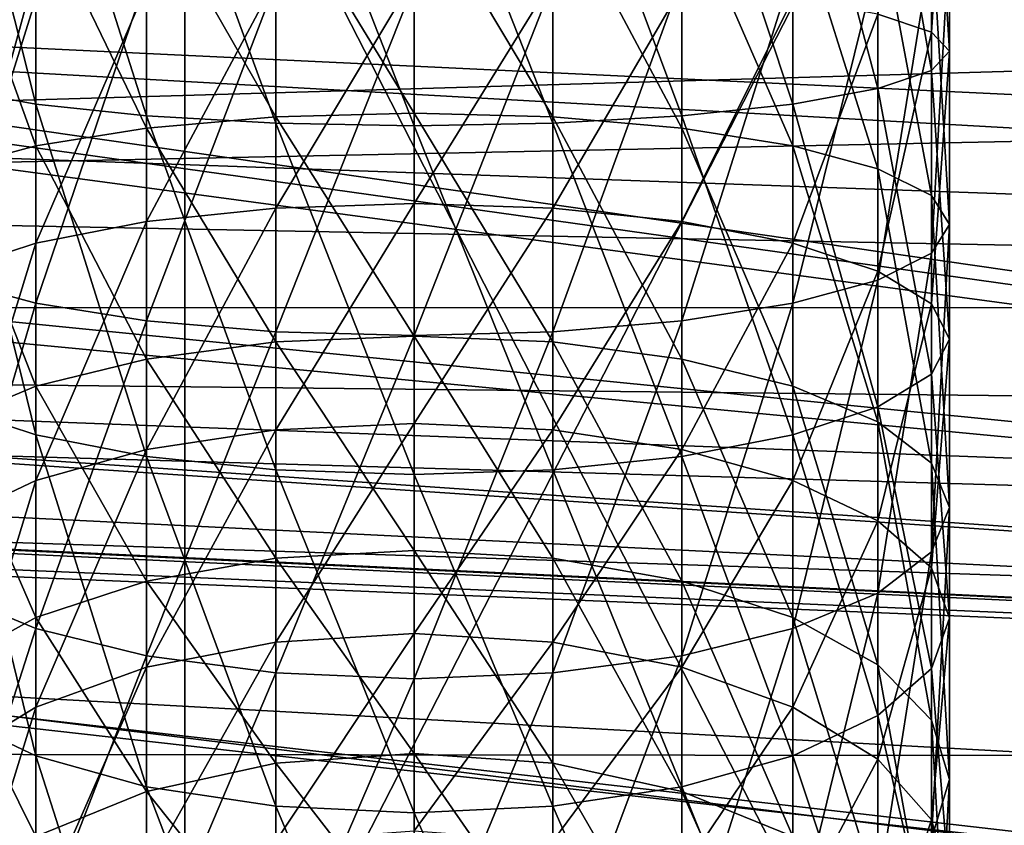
# Model space of a CAD drawing. Extents: x 0 to 200, y 18 to 95.
# Tile 346 of 491: x 154.37 to 156.94, y 44.28 to 46.39. Entities that reach past the tile are written whole.
import ezdxf

# ---------------------------------------------------------------- set-up
doc = ezdxf.new("R2010")
doc.units = 0

msp = doc.modelspace()

# ---------------------------------------------------------------- linework, layer by layer
for points in [[(165.431061, 47.89677, 57.972298), (135.799988, 48.817287, 57.894161), (135.799988, 45.636745, 57.894161)], [(165.459961, 47.672756, 57.991718), (165.431061, 47.89677, 57.972298), (135.799988, 45.636745, 57.894161)], [(165.439575, 46.504829, 57.978249), (165.459961, 47.672756, 57.991718), (135.799988, 45.636745, 57.894161)], [(98.275146, 47.227016, 36), (174.799988, 47.227016, 36), (98.615891, 44.638824, 36.34074)], [(98.615891, 44.638824, 36.34074), (174.799988, 47.227016, 36), (174.799988, 42.227016, 37.339745)], [(118.275154, 47.227016, 56), (117.93441, 44.638824, 55.65926), (174.799988, 42.227016, 54.660255)], [(174.799988, 47.227016, 56), (118.275154, 47.227016, 56), (174.799988, 42.227016, 54.660255)], [(159.5, 43.927017, 40.284233), (133, 47.227016, 39.400002), (133, 43.927017, 40.284233)], [(159.5, 47.227016, 39.400002), (133, 47.227016, 39.400002), (159.5, 43.927017, 40.284233)], [(159.5, 47.227016, 52.599998), (159.5, 43.927017, 51.715767), (133, 43.927017, 51.715767)], [(133, 47.227016, 52.599998), (159.5, 47.227016, 52.599998), (133, 43.927017, 51.715767)], [(136.799988, 45.839447, 55.650761), (165.799988, 47.227016, 55.75), (165.799988, 44.457867, 55.348492)], [(136.799988, 47.227016, 55.650761), (165.799988, 47.227016, 55.75), (136.799988, 45.839447, 55.650761)], [(165.799988, 47.227016, 36.25), (146.63916, 47.225788, 36.252037), (165.799988, 44.457867, 36.651508)], [(146.63916, 47.225788, 36.252037), (146.64827, 47.145466, 36.25034), (165.799988, 44.457867, 36.651508)], [(147.08754, 46.664402, 34.013195), (147.149994, 47.227016, 34), (165.344528, 45.797039, 34.085506)], [(147.149994, 47.227016, 34), (165.424759, 46.558033, 34.031902), (165.344528, 45.797039, 34.085506)], [(152.099991, 47.227016, 37), (154.799988, 42.727016, 38.205772), (152.099991, 42.727016, 38.205772)], [(152.099991, 47.227016, 37), (154.799988, 47.227016, 37), (154.799988, 42.727016, 38.205772)], [(154.799988, 47.227016, 55), (152.099991, 47.227016, 55), (152.099991, 42.727016, 53.794228)], [(154.799988, 42.727016, 53.794228), (154.799988, 47.227016, 55), (152.099991, 42.727016, 53.794228)], [(154.799988, 47.227016, 38.200001), (154.799988, 43.327015, 39.245003), (154.799988, 42.727016, 38.205772)], [(154.799988, 47.227016, 37), (154.799988, 47.227016, 38.200001), (154.799988, 42.727016, 38.205772)], [(154.799988, 43.327015, 52.754997), (154.799988, 47.227016, 55), (154.799988, 42.727016, 53.794228)], [(154.799988, 47.227016, 38.200001), (156.799988, 43.327015, 39.245003), (154.799988, 43.327015, 39.245003)], [(154.799988, 47.227016, 38.200001), (156.799988, 47.227016, 38.200001), (156.799988, 43.327015, 39.245003)], [(154.799988, 47.227016, 53.799999), (154.799988, 47.227016, 55), (154.799988, 43.327015, 52.754997)], [(156.799988, 47.227016, 53.799999), (154.799988, 47.227016, 53.799999), (154.799988, 43.327015, 52.754997)], [(156.799988, 43.327015, 52.754997), (156.799988, 47.227016, 53.799999), (154.799988, 43.327015, 52.754997)], [(156.799988, 43.327015, 39.245003), (156.799988, 47.227016, 37), (156.799988, 42.727016, 38.205772)], [(156.799988, 47.227016, 37), (159.5, 42.727016, 38.205772), (156.799988, 42.727016, 38.205772)], [(156.799988, 47.227016, 37), (159.5, 47.227016, 37), (159.5, 42.727016, 38.205772)], [(156.799988, 47.227016, 53.799999), (156.799988, 43.327015, 52.754997), (156.799988, 42.727016, 53.794228)], [(156.799988, 47.227016, 55), (156.799988, 47.227016, 53.799999), (156.799988, 42.727016, 53.794228)], [(159.5, 47.227016, 55), (156.799988, 47.227016, 55), (156.799988, 42.727016, 53.794228)], [(159.5, 42.727016, 53.794228), (159.5, 47.227016, 55), (156.799988, 42.727016, 53.794228)], [(156.799988, 47.227016, 38.200001), (156.799988, 47.227016, 37), (156.799988, 43.327015, 39.245003)], [(146.64827, 47.145466, 36.25034), (146.640106, 47.035969, 36.251873), (165.799988, 44.457867, 36.651508)], [(156.752289, 47.08139, 39.764046), (156.612427, 46.405445, 40.157482), (156.752289, 46.358425, 39.823116)], [(156.799988, 47.072933, 39.401798), (156.752289, 47.08139, 39.764046), (156.752289, 46.358425, 39.823116)], [(156.799988, 47.072933, 39.401798), (156.752289, 46.358425, 39.823116), (156.799988, 46.307968, 39.464302)], [(156.752289, 47.064472, 39.039551), (156.799988, 47.072933, 39.401798), (156.799988, 46.307968, 39.464302)], [(154.187561, 47.056591, 38.701988), (154.410049, 47.04982, 38.412121), (154.410049, 46.17012, 38.483997)], [(154.187561, 46.210495, 38.771122), (154.187561, 47.056591, 38.701988), (154.410049, 46.17012, 38.483997)], [(154.410049, 47.04982, 38.412121), (154.699997, 47.044628, 38.189693), (154.699997, 46.139137, 38.26368)], [(154.410049, 46.17012, 38.483997), (154.410049, 47.04982, 38.412121), (154.699997, 46.139137, 38.26368)], [(154.699997, 47.044628, 38.189693), (155.037643, 47.041363, 38.04987), (155.037643, 46.119663, 38.125179)], [(154.699997, 46.139137, 38.26368), (154.699997, 47.044628, 38.189693), (155.037643, 46.119663, 38.125179)], [(155.037643, 47.041363, 38.04987), (155.399994, 47.040249, 38.002182), (155.399994, 46.113018, 38.077942)], [(155.037643, 46.119663, 38.125179), (155.037643, 47.041363, 38.04987), (155.399994, 46.113018, 38.077942)], [(155.399994, 47.040249, 38.002182), (155.762344, 47.041363, 38.04987), (155.762344, 46.119663, 38.125179)], [(155.399994, 47.040249, 38.002182), (155.762344, 46.119663, 38.125179), (155.399994, 46.113018, 38.077942)], [(155.762344, 47.041363, 38.04987), (156.099991, 47.044628, 38.189693), (156.099991, 46.139137, 38.26368)], [(155.762344, 47.041363, 38.04987), (156.099991, 46.139137, 38.26368), (155.762344, 46.119663, 38.125179)], [(156.099991, 47.044628, 38.189693), (156.389938, 47.04982, 38.412121), (156.389938, 46.17012, 38.483997)], [(156.099991, 47.044628, 38.189693), (156.389938, 46.17012, 38.483997), (156.099991, 46.139137, 38.26368)], [(156.389938, 47.04982, 38.412121), (156.612427, 47.056591, 38.701988), (156.612427, 46.210495, 38.771122)], [(156.389938, 47.04982, 38.412121), (156.612427, 46.210495, 38.771122), (156.389938, 46.17012, 38.483997)], [(156.612427, 47.056591, 38.701988), (156.752289, 47.064472, 39.039551), (156.752289, 46.257511, 39.105484)], [(156.612427, 47.056591, 38.701988), (156.752289, 46.257511, 39.105484), (156.612427, 46.210495, 38.771122)], [(156.752289, 47.064472, 39.039551), (156.799988, 46.307968, 39.464302), (156.752289, 46.257511, 39.105484)], [(146.640106, 47.035969, 36.251873), (146.574036, 46.375927, 36.290264), (165.799988, 44.457867, 36.651508)], [(154.699997, 46.726654, 51.364281), (155.037643, 46.739647, 51.225021), (155.037643, 46.136353, 51.133114)], [(155.037643, 46.739647, 51.225021), (155.399994, 46.744076, 51.177525), (155.399994, 46.146267, 51.086452)], [(155.037643, 46.739647, 51.225021), (155.399994, 46.146267, 51.086452), (155.037643, 46.136353, 51.133114)], [(155.399994, 46.146267, 51.086452), (155.399994, 46.744076, 51.177525), (155.762344, 46.136353, 51.133114)], [(155.399994, 46.744076, 51.177525), (155.762344, 46.739647, 51.225021), (155.762344, 46.136353, 51.133114)], [(155.762344, 46.136353, 51.133114), (155.762344, 46.739647, 51.225021), (156.099991, 46.107285, 51.26992)], [(155.762344, 46.739647, 51.225021), (156.099991, 46.726654, 51.364281), (156.099991, 46.107285, 51.26992)], [(154.187561, 46.679062, 51.8745), (154.410049, 46.705994, 51.585804), (154.410049, 46.061043, 51.487549)], [(154.410049, 46.705994, 51.585804), (154.699997, 46.726654, 51.364281), (154.699997, 46.107285, 51.26992)], [(154.410049, 46.705994, 51.585804), (154.699997, 46.107285, 51.26992), (154.410049, 46.061043, 51.487549)], [(154.699997, 46.726654, 51.364281), (155.037643, 46.136353, 51.133114), (154.699997, 46.107285, 51.26992)], [(156.099991, 46.107285, 51.26992), (156.099991, 46.726654, 51.364281), (156.389938, 46.061043, 51.487549)], [(156.099991, 46.726654, 51.364281), (156.389938, 46.705994, 51.585804), (156.389938, 46.061043, 51.487549)], [(156.389938, 46.061043, 51.487549), (156.389938, 46.705994, 51.585804), (156.612427, 46.000782, 51.771164)], [(156.389938, 46.705994, 51.585804), (156.612427, 46.679062, 51.8745), (156.612427, 46.000782, 51.771164)], [(146.945297, 46.290993, 34.041149), (147.08754, 46.664402, 34.013195), (165.304718, 45.637997, 34.113079)], [(147.08754, 46.664402, 34.013195), (165.344528, 45.797039, 34.085506), (165.304718, 45.637997, 34.113079)], [(154.187561, 46.679062, 51.8745), (154.410049, 46.061043, 51.487549), (154.187561, 46.000782, 51.771164)], [(156.612427, 46.000782, 51.771164), (156.612427, 46.679062, 51.8745), (156.752289, 45.930603, 52.101444)], [(156.612427, 46.679062, 51.8745), (156.752289, 46.647705, 52.210693), (156.752289, 45.930603, 52.101444)], [(156.752289, 45.930603, 52.101444), (156.752289, 46.647705, 52.210693), (156.799988, 45.855293, 52.455879)], [(156.752289, 46.647705, 52.210693), (156.799988, 46.614052, 52.571476), (156.799988, 45.855293, 52.455879)], [(156.799988, 45.855293, 52.455879), (156.799988, 46.614052, 52.571476), (156.752289, 45.779987, 52.810314)], [(156.799988, 46.614052, 52.571476), (156.752289, 46.580399, 52.932255), (156.752289, 45.779987, 52.810314)], [(156.752289, 45.779987, 52.810314), (156.752289, 46.580399, 52.932255), (156.612427, 45.709808, 53.140594)], [(156.752289, 46.580399, 52.932255), (156.612427, 46.549042, 53.268448), (156.612427, 45.709808, 53.140594)], [(154.410049, 46.522114, 53.557144), (154.187561, 46.549042, 53.268448), (154.187561, 45.709808, 53.140594)], [(156.612427, 45.709808, 53.140594), (156.612427, 46.549042, 53.268448), (156.389938, 45.649548, 53.424213)], [(156.612427, 46.549042, 53.268448), (156.389938, 46.522114, 53.557144), (156.389938, 45.649548, 53.424213)], [(165.397278, 46.245625, 57.949612), (165.439575, 46.504829, 57.978249), (135.799988, 45.636745, 57.894161)], [(154.410049, 46.522114, 53.557144), (154.187561, 45.709808, 53.140594), (154.410049, 45.649548, 53.424213)], [(154.699997, 46.50145, 53.778671), (154.410049, 46.522114, 53.557144), (154.410049, 45.649548, 53.424213)], [(154.699997, 46.50145, 53.778671), (154.410049, 45.649548, 53.424213), (154.699997, 45.603306, 53.641842)], [(155.037643, 46.488461, 53.917927), (154.699997, 46.50145, 53.778671), (154.699997, 45.603306, 53.641842)], [(155.399994, 46.502918, 40.850662), (155.037643, 46.496277, 40.803421), (155.037643, 45.89793, 40.923393)], [(155.399994, 45.910015, 40.969543), (155.399994, 46.502918, 40.850662), (155.037643, 45.89793, 40.923393)], [(155.762344, 46.496277, 40.803421), (155.399994, 46.502918, 40.850662), (155.399994, 45.910015, 40.969543)], [(156.099991, 45.603306, 53.641842), (156.099991, 46.50145, 53.778671), (155.762344, 45.574238, 53.778648)], [(156.099991, 46.50145, 53.778671), (155.762344, 46.488461, 53.917927), (155.762344, 45.574238, 53.778648)], [(156.389938, 45.649548, 53.424213), (156.389938, 46.522114, 53.557144), (156.099991, 45.603306, 53.641842)], [(156.389938, 46.522114, 53.557144), (156.099991, 46.50145, 53.778671), (156.099991, 45.603306, 53.641842)], [(154.699997, 46.476799, 40.664925), (154.410049, 46.44582, 40.444607), (154.410049, 45.80616, 40.572861)], [(154.699997, 45.862511, 40.788094), (154.699997, 46.476799, 40.664925), (154.410049, 45.80616, 40.572861)], [(155.037643, 46.496277, 40.803421), (154.699997, 46.476799, 40.664925), (154.699997, 45.862511, 40.788094)], [(155.037643, 45.89793, 40.923393), (155.037643, 46.496277, 40.803421), (154.699997, 45.862511, 40.788094)], [(155.037643, 46.488461, 53.917927), (154.699997, 45.603306, 53.641842), (155.037643, 45.574238, 53.778648)], [(155.399994, 46.484032, 53.965424), (155.037643, 46.488461, 53.917927), (155.037643, 45.574238, 53.778648)], [(155.399994, 46.484032, 53.965424), (155.037643, 45.574238, 53.778648), (155.399994, 45.564323, 53.82531)], [(155.762344, 46.496277, 40.803421), (155.399994, 45.910015, 40.969543), (155.762344, 45.89793, 40.923393)], [(155.762344, 45.574238, 53.778648), (155.762344, 46.488461, 53.917927), (155.399994, 45.564323, 53.82531)], [(155.762344, 46.488461, 53.917927), (155.399994, 46.484032, 53.965424), (155.399994, 45.564323, 53.82531)], [(156.099991, 46.476799, 40.664925), (155.762344, 46.496277, 40.803421), (155.762344, 45.89793, 40.923393)], [(156.099991, 46.476799, 40.664925), (155.762344, 45.89793, 40.923393), (156.099991, 45.862511, 40.788094)], [(156.389938, 46.44582, 40.444607), (156.099991, 46.476799, 40.664925), (156.099991, 45.862511, 40.788094)], [(154.410049, 46.44582, 40.444607), (154.187561, 46.405445, 40.157482), (154.187561, 45.732723, 40.292366)], [(154.410049, 45.80616, 40.572861), (154.410049, 46.44582, 40.444607), (154.187561, 45.732723, 40.292366)], [(156.389938, 46.44582, 40.444607), (156.099991, 45.862511, 40.788094), (156.389938, 45.80616, 40.572861)], [(156.612427, 46.405445, 40.157482), (156.389938, 46.44582, 40.444607), (156.389938, 45.80616, 40.572861)], [(156.612427, 46.405445, 40.157482), (156.389938, 45.80616, 40.572861), (156.612427, 45.732723, 40.292366)], [(156.752289, 46.358425, 39.823116), (156.612427, 46.405445, 40.157482), (156.612427, 45.732723, 40.292366)], [(146.574036, 46.375927, 36.290264), (146.565094, 46.286575, 36.29546), (165.799988, 44.457867, 36.651508)], [(156.752289, 46.358425, 39.823116), (156.612427, 45.732723, 40.292366), (156.752289, 45.647209, 39.965721)], [(156.799988, 46.307968, 39.464302), (156.752289, 46.358425, 39.823116), (156.752289, 45.647209, 39.965721)], [(156.799988, 46.307968, 39.464302), (156.752289, 45.647209, 39.965721), (156.799988, 45.555435, 39.615189)], [(156.752289, 46.257511, 39.105484), (156.799988, 46.307968, 39.464302), (156.799988, 45.555435, 39.615189)], [(146.565094, 46.286575, 36.29546), (146.19841, 45.803391, 36.355083), (165.799988, 44.457867, 36.651508)], [(146.833969, 45.998749, 34.063026), (146.945297, 46.290993, 34.041149), (165.304718, 45.637997, 34.113079)], [(165.298126, 45.638039, 57.882481), (165.397278, 46.245625, 57.949612), (135.799988, 45.636745, 57.894161)], [(156.612427, 46.210495, 38.771122), (156.752289, 46.257511, 39.105484), (156.752289, 45.463665, 39.264656)], [(156.752289, 46.257511, 39.105484), (156.799988, 45.555435, 39.615189), (156.752289, 45.463665, 39.264656)], [(154.187561, 46.210495, 38.771122), (154.410049, 46.17012, 38.483997), (154.410049, 45.30471, 38.657516)], [(154.187561, 45.378147, 38.938011), (154.187561, 46.210495, 38.771122), (154.410049, 45.30471, 38.657516)], [(156.389938, 46.17012, 38.483997), (156.612427, 46.210495, 38.771122), (156.612427, 45.378147, 38.938011)], [(156.612427, 46.210495, 38.771122), (156.752289, 45.463665, 39.264656), (156.612427, 45.378147, 38.938011)], [(154.410049, 46.17012, 38.483997), (154.699997, 46.139137, 38.26368), (154.699997, 45.248363, 38.442284)], [(154.410049, 45.30471, 38.657516), (154.410049, 46.17012, 38.483997), (154.699997, 45.248363, 38.442284)], [(156.099991, 46.139137, 38.26368), (156.389938, 46.17012, 38.483997), (156.389938, 45.30471, 38.657516)], [(156.389938, 46.17012, 38.483997), (156.612427, 45.378147, 38.938011), (156.389938, 45.30471, 38.657516)], [(154.699997, 46.139137, 38.26368), (155.037643, 46.119663, 38.125179), (155.037643, 45.21294, 38.306984)], [(154.699997, 45.248363, 38.442284), (154.699997, 46.139137, 38.26368), (155.037643, 45.21294, 38.306984)], [(155.037643, 46.136353, 51.133114), (155.399994, 46.146267, 51.086452), (155.399994, 45.563072, 50.92659)], [(155.399994, 45.563072, 50.92659), (155.399994, 46.146267, 51.086452), (155.762344, 45.547806, 50.971786)], [(155.399994, 46.146267, 51.086452), (155.762344, 46.136353, 51.133114), (155.762344, 45.547806, 50.971786)], [(155.762344, 46.119663, 38.125179), (156.099991, 46.139137, 38.26368), (156.099991, 45.248363, 38.442284)], [(156.099991, 46.139137, 38.26368), (156.389938, 45.30471, 38.657516), (156.099991, 45.248363, 38.442284)], [(154.699997, 46.107285, 51.26992), (155.037643, 46.136353, 51.133114), (155.037643, 45.547806, 50.971786)], [(155.037643, 46.136353, 51.133114), (155.399994, 45.563072, 50.92659), (155.037643, 45.547806, 50.971786)], [(155.037643, 46.119663, 38.125179), (155.399994, 46.113018, 38.077942), (155.399994, 45.200859, 38.260834)], [(155.037643, 45.21294, 38.306984), (155.037643, 46.119663, 38.125179), (155.399994, 45.200859, 38.260834)], [(155.399994, 46.113018, 38.077942), (155.762344, 46.119663, 38.125179), (155.762344, 45.21294, 38.306984)], [(155.762344, 45.547806, 50.971786), (155.762344, 46.136353, 51.133114), (156.099991, 45.503056, 51.104294)], [(155.762344, 46.136353, 51.133114), (156.099991, 46.107285, 51.26992), (156.099991, 45.503056, 51.104294)], [(155.762344, 46.119663, 38.125179), (156.099991, 45.248363, 38.442284), (155.762344, 45.21294, 38.306984)], [(154.410049, 46.061043, 51.487549), (154.699997, 46.107285, 51.26992), (154.699997, 45.503056, 51.104294)], [(154.699997, 46.107285, 51.26992), (155.037643, 45.547806, 50.971786), (154.699997, 45.503056, 51.104294)], [(155.399994, 46.113018, 38.077942), (155.762344, 45.21294, 38.306984), (155.399994, 45.200859, 38.260834)], [(156.099991, 45.503056, 51.104294), (156.099991, 46.107285, 51.26992), (156.389938, 45.431862, 51.315083)], [(156.099991, 46.107285, 51.26992), (156.389938, 46.061043, 51.487549), (156.389938, 45.431862, 51.315083)], [(154.187561, 46.000782, 51.771164), (154.410049, 46.061043, 51.487549), (154.410049, 45.431862, 51.315083)], [(154.410049, 46.061043, 51.487549), (154.699997, 45.503056, 51.104294), (154.410049, 45.431862, 51.315083)], [(156.389938, 45.431862, 51.315083), (156.389938, 46.061043, 51.487549), (156.612427, 45.339081, 51.589787)], [(156.389938, 46.061043, 51.487549), (156.612427, 46.000782, 51.771164), (156.612427, 45.339081, 51.589787)], [(146.833969, 45.998749, 34.063026), (165.304718, 45.637997, 34.113079), (146.558609, 45.637131, 34.108875)], [(154.187561, 46.000782, 51.771164), (154.410049, 45.431862, 51.315083), (154.187561, 45.339081, 51.589787)], [(156.612427, 45.339081, 51.589787), (156.612427, 46.000782, 51.771164), (156.752289, 45.231033, 51.909687)], [(156.612427, 46.000782, 51.771164), (156.752289, 45.930603, 52.101444), (156.752289, 45.231033, 51.909687)], [(155.399994, 45.910015, 40.969543), (155.037643, 45.89793, 40.923393), (155.037643, 45.317562, 41.112019)], [(155.399994, 45.334919, 41.156452), (155.399994, 45.910015, 40.969543), (155.037643, 45.317562, 41.112019)], [(155.762344, 45.89793, 40.923393), (155.399994, 45.910015, 40.969543), (155.399994, 45.334919, 41.156452)], [(156.752289, 45.231033, 51.909687), (156.752289, 45.930603, 52.101444), (156.799988, 45.115089, 52.252979)], [(156.752289, 45.930603, 52.101444), (156.799988, 45.855293, 52.455879), (156.799988, 45.115089, 52.252979)], [(155.037643, 45.89793, 40.923393), (154.699997, 45.862511, 40.788094), (154.699997, 45.26667, 40.981743)], [(155.037643, 45.317562, 41.112019), (155.037643, 45.89793, 40.923393), (154.699997, 45.26667, 40.981743)], [(155.762344, 45.89793, 40.923393), (155.399994, 45.334919, 41.156452), (155.762344, 45.317562, 41.112019)], [(156.099991, 45.862511, 40.788094), (155.762344, 45.89793, 40.923393), (155.762344, 45.317562, 41.112019)], [(154.699997, 45.862511, 40.788094), (154.410049, 45.80616, 40.572861), (154.410049, 45.185715, 40.774509)], [(154.699997, 45.26667, 40.981743), (154.699997, 45.862511, 40.788094), (154.410049, 45.185715, 40.774509)], [(156.099991, 45.862511, 40.788094), (155.762344, 45.317562, 41.112019), (156.099991, 45.26667, 40.981743)], [(156.389938, 45.80616, 40.572861), (156.099991, 45.862511, 40.788094), (156.099991, 45.26667, 40.981743)], [(136.799988, 44.485817, 55.2533), (136.799988, 45.839447, 55.650761), (165.799988, 44.457867, 55.348492)], [(156.799988, 45.115089, 52.252979), (156.799988, 45.855293, 52.455879), (156.752289, 44.999142, 52.596275)], [(156.799988, 45.855293, 52.455879), (156.752289, 45.779987, 52.810314), (156.752289, 44.999142, 52.596275)], [(154.410049, 45.80616, 40.572861), (154.187561, 45.732723, 40.292366), (154.187561, 45.080212, 40.504436)], [(154.410049, 45.185715, 40.774509), (154.410049, 45.80616, 40.572861), (154.187561, 45.080212, 40.504436)], [(156.389938, 45.80616, 40.572861), (156.099991, 45.26667, 40.981743), (156.389938, 45.185715, 40.774509)], [(156.612427, 45.732723, 40.292366), (156.389938, 45.80616, 40.572861), (156.389938, 45.185715, 40.774509)], [(146.180756, 45.780128, 36.357956), (145.658661, 45.420712, 36.418781), (165.799988, 44.457867, 36.651508)], [(146.19841, 45.803391, 36.355083), (146.180756, 45.780128, 36.357956), (165.799988, 44.457867, 36.651508)], [(156.752289, 44.999142, 52.596275), (156.752289, 45.779987, 52.810314), (156.612427, 44.891098, 52.916176)], [(156.752289, 45.779987, 52.810314), (156.612427, 45.709808, 53.140594), (156.612427, 44.891098, 52.916176)], [(156.612427, 45.732723, 40.292366), (156.389938, 45.185715, 40.774509), (156.612427, 45.080212, 40.504436)], [(156.752289, 45.647209, 39.965721), (156.612427, 45.732723, 40.292366), (156.612427, 45.080212, 40.504436)], [(154.410049, 45.649548, 53.424213), (154.187561, 45.709808, 53.140594), (154.187561, 44.891098, 52.916176)], [(156.612427, 44.891098, 52.916176), (156.612427, 45.709808, 53.140594), (156.389938, 44.798317, 53.19088)], [(156.612427, 45.709808, 53.140594), (156.389938, 45.649548, 53.424213), (156.389938, 44.798317, 53.19088)], [(165.298126, 45.638039, 57.882481), (135.799988, 45.636745, 57.894161), (165.245712, 45.316898, 57.847004)], [(164.314835, 42.807343, 57.156452), (135.799988, 45.636745, 57.894161), (135.799988, 42.567917, 57.058609)], [(164.404221, 43.011944, 57.224903), (135.799988, 45.636745, 57.894161), (164.314835, 42.807343, 57.156452)], [(164.854919, 44.043587, 57.570038), (135.799988, 45.636745, 57.894161), (164.404221, 43.011944, 57.224903)], [(165.047028, 44.669514, 57.706184), (135.799988, 45.636745, 57.894161), (164.854919, 44.043587, 57.570038)], [(165.245712, 45.316898, 57.847004), (135.799988, 45.636745, 57.894161), (165.047028, 44.669514, 57.706184)], [(146.438492, 45.479378, 34.128876), (146.558609, 45.637131, 34.108875), (165.128815, 44.935207, 34.234917)], [(146.558609, 45.637131, 34.108875), (165.304718, 45.637997, 34.113079), (165.128815, 44.935207, 34.234917)], [(154.410049, 45.649548, 53.424213), (154.187561, 44.891098, 52.916176), (154.410049, 44.798317, 53.19088)], [(154.699997, 45.603306, 53.641842), (154.410049, 45.649548, 53.424213), (154.410049, 44.798317, 53.19088)], [(156.389938, 44.798317, 53.19088), (156.389938, 45.649548, 53.424213), (156.099991, 44.727123, 53.401669)], [(156.389938, 45.649548, 53.424213), (156.099991, 45.603306, 53.641842), (156.099991, 44.727123, 53.401669)], [(156.752289, 45.647209, 39.965721), (156.612427, 45.080212, 40.504436), (156.752289, 44.957352, 40.189926)], [(156.799988, 45.555435, 39.615189), (156.752289, 45.647209, 39.965721), (156.752289, 44.957352, 40.189926)], [(154.699997, 45.603306, 53.641842), (154.410049, 44.798317, 53.19088), (154.699997, 44.727123, 53.401669)], [(155.037643, 45.574238, 53.778648), (154.699997, 45.603306, 53.641842), (154.699997, 44.727123, 53.401669)], [(156.099991, 44.727123, 53.401669), (156.099991, 45.603306, 53.641842), (155.762344, 44.682369, 53.534176)], [(156.099991, 45.603306, 53.641842), (155.762344, 45.574238, 53.778648), (155.762344, 44.682369, 53.534176)], [(155.037643, 45.574238, 53.778648), (154.699997, 44.727123, 53.401669), (155.037643, 44.682369, 53.534176)], [(155.399994, 45.564323, 53.82531), (155.037643, 45.574238, 53.778648), (155.037643, 44.682369, 53.534176)], [(155.762344, 44.682369, 53.534176), (155.762344, 45.574238, 53.778648), (155.399994, 44.667103, 53.579369)], [(155.762344, 45.574238, 53.778648), (155.399994, 45.564323, 53.82531), (155.399994, 44.667103, 53.579369)], [(154.699997, 45.503056, 51.104294), (155.037643, 45.547806, 50.971786), (155.037643, 44.981972, 50.743225)], [(155.399994, 45.564323, 53.82531), (155.037643, 44.682369, 53.534176), (155.399994, 44.667103, 53.579369)], [(155.037643, 45.547806, 50.971786), (155.399994, 45.563072, 50.92659), (155.399994, 45.00238, 50.700108)], [(155.037643, 45.547806, 50.971786), (155.399994, 45.00238, 50.700108), (155.037643, 44.981972, 50.743225)], [(155.399994, 45.00238, 50.700108), (155.399994, 45.563072, 50.92659), (155.762344, 44.981972, 50.743225)], [(155.399994, 45.563072, 50.92659), (155.762344, 45.547806, 50.971786), (155.762344, 44.981972, 50.743225)], [(155.762344, 44.981972, 50.743225), (155.762344, 45.547806, 50.971786), (156.099991, 44.922138, 50.86964)], [(155.762344, 45.547806, 50.971786), (156.099991, 45.503056, 51.104294), (156.099991, 44.922138, 50.86964)], [(156.799988, 45.555435, 39.615189), (156.752289, 44.957352, 40.189926), (156.799988, 44.825508, 39.852421)], [(156.752289, 45.463665, 39.264656), (156.799988, 45.555435, 39.615189), (156.799988, 44.825508, 39.852421)], [(154.410049, 45.431862, 51.315083), (154.699997, 45.503056, 51.104294), (154.699997, 44.922138, 50.86964)], [(154.699997, 45.503056, 51.104294), (155.037643, 44.981972, 50.743225), (154.699997, 44.922138, 50.86964)], [(156.099991, 44.922138, 50.86964), (156.099991, 45.503056, 51.104294), (156.389938, 44.826958, 51.07074)], [(156.099991, 45.503056, 51.104294), (156.389938, 45.431862, 51.315083), (156.389938, 44.826958, 51.07074)], [(146.406479, 45.437332, 34.134209), (146.438492, 45.479378, 34.128876), (164.588348, 43.390263, 34.629894)], [(146.438492, 45.479378, 34.128876), (165.035645, 44.562973, 34.29945), (164.588348, 43.390263, 34.629894)], [(146.438492, 45.479378, 34.128876), (165.128815, 44.935207, 34.234917), (165.035645, 44.562973, 34.29945)], [(156.612427, 45.378147, 38.938011), (156.752289, 45.463665, 39.264656), (156.752289, 44.693661, 39.514912)], [(156.752289, 45.463665, 39.264656), (156.799988, 44.825508, 39.852421), (156.752289, 44.693661, 39.514912)], [(145.658661, 45.420712, 36.418781), (145.620682, 45.403156, 36.422108), (165.799988, 44.457867, 36.651508)], [(145.840485, 45.028313, 34.203148), (146.406479, 45.437332, 34.134209), (164.181107, 42.574745, 34.958302)], [(146.406479, 45.437332, 34.134209), (164.588348, 43.390263, 34.629894), (164.181107, 42.574745, 34.958302)], [(154.187561, 45.339081, 51.589787), (154.410049, 45.431862, 51.315083), (154.410049, 44.826958, 51.07074)], [(154.410049, 45.431862, 51.315083), (154.699997, 44.922138, 50.86964), (154.410049, 44.826958, 51.07074)], [(156.389938, 44.826958, 51.07074), (156.389938, 45.431862, 51.315083), (156.612427, 44.702911, 51.332813)], [(156.389938, 45.431862, 51.315083), (156.612427, 45.339081, 51.589787), (156.612427, 44.702911, 51.332813)], [(145.620682, 45.403156, 36.422108), (145.131546, 45.350399, 36.432373), (165.799988, 44.457867, 36.651508)], [(154.187561, 45.378147, 38.938011), (154.410049, 45.30471, 38.657516), (154.410049, 44.465302, 38.930328)], [(154.187561, 44.570801, 39.200401), (154.187561, 45.378147, 38.938011), (154.410049, 44.465302, 38.930328)], [(156.389938, 45.30471, 38.657516), (156.612427, 45.378147, 38.938011), (156.612427, 44.570801, 39.200401)], [(156.612427, 45.378147, 38.938011), (156.752289, 44.693661, 39.514912), (156.612427, 44.570801, 39.200401)], [(145.131546, 45.350399, 36.432373), (144.907593, 45.326244, 36.437073), (165.799988, 44.457867, 36.651508)], [(144.907593, 45.326244, 36.437073), (136.799988, 44.485817, 36.7467), (165.799988, 44.457867, 36.651508)], [(154.187561, 45.339081, 51.589787), (154.410049, 44.826958, 51.07074), (154.187561, 44.702911, 51.332813)], [(155.037643, 45.317562, 41.112019), (154.699997, 45.26667, 40.981743), (154.699997, 44.697342, 41.243259)], [(155.037643, 44.763008, 41.366741), (155.037643, 45.317562, 41.112019), (154.699997, 44.697342, 41.243259)], [(155.399994, 45.334919, 41.156452), (155.037643, 45.317562, 41.112019), (155.037643, 44.763008, 41.366741)], [(155.399994, 44.785412, 41.408859), (155.399994, 45.334919, 41.156452), (155.037643, 44.763008, 41.366741)], [(155.762344, 45.317562, 41.112019), (155.399994, 45.334919, 41.156452), (155.399994, 44.785412, 41.408859)], [(155.762344, 45.317562, 41.112019), (155.399994, 44.785412, 41.408859), (155.762344, 44.763008, 41.366741)], [(156.099991, 45.26667, 40.981743), (155.762344, 45.317562, 41.112019), (155.762344, 44.763008, 41.366741)], [(156.612427, 44.702911, 51.332813), (156.612427, 45.339081, 51.589787), (156.752289, 44.558456, 51.638008)], [(156.612427, 45.339081, 51.589787), (156.752289, 45.231033, 51.909687), (156.752289, 44.558456, 51.638008)], [(154.410049, 45.30471, 38.657516), (154.699997, 45.248363, 38.442284), (154.699997, 44.384342, 38.723095)], [(154.410049, 44.465302, 38.930328), (154.410049, 45.30471, 38.657516), (154.699997, 44.384342, 38.723095)], [(156.099991, 45.248363, 38.442284), (156.389938, 45.30471, 38.657516), (156.389938, 44.465302, 38.930328)], [(156.389938, 45.30471, 38.657516), (156.612427, 44.570801, 39.200401), (156.389938, 44.465302, 38.930328)], [(154.699997, 45.26667, 40.981743), (154.410049, 45.185715, 40.774509), (154.410049, 44.592873, 41.046822)], [(154.699997, 44.697342, 41.243259), (154.699997, 45.26667, 40.981743), (154.410049, 44.592873, 41.046822)], [(156.099991, 45.26667, 40.981743), (155.762344, 44.763008, 41.366741), (156.099991, 44.697342, 41.243259)], [(156.389938, 45.185715, 40.774509), (156.099991, 45.26667, 40.981743), (156.099991, 44.697342, 41.243259)], [(154.699997, 45.248363, 38.442284), (155.037643, 45.21294, 38.306984), (155.037643, 44.333454, 38.592819)], [(154.699997, 44.384342, 38.723095), (154.699997, 45.248363, 38.442284), (155.037643, 44.333454, 38.592819)], [(155.762344, 45.21294, 38.306984), (156.099991, 45.248363, 38.442284), (156.099991, 44.384342, 38.723095)], [(156.099991, 45.248363, 38.442284), (156.389938, 44.465302, 38.930328), (156.099991, 44.384342, 38.723095)], [(155.037643, 45.21294, 38.306984), (155.399994, 45.200859, 38.260834), (155.399994, 44.316097, 38.548386)], [(155.037643, 44.333454, 38.592819), (155.037643, 45.21294, 38.306984), (155.399994, 44.316097, 38.548386)], [(155.399994, 45.200859, 38.260834), (155.762344, 45.21294, 38.306984), (155.762344, 44.333454, 38.592819)], [(155.762344, 45.21294, 38.306984), (156.099991, 44.384342, 38.723095), (155.762344, 44.333454, 38.592819)], [(156.752289, 44.558456, 51.638008), (156.752289, 45.231033, 51.909687), (156.799988, 44.403442, 51.965519)], [(156.752289, 45.231033, 51.909687), (156.799988, 45.115089, 52.252979), (156.799988, 44.403442, 51.965519)], [(155.399994, 45.200859, 38.260834), (155.762344, 44.333454, 38.592819), (155.399994, 44.316097, 38.548386)], [(154.410049, 45.185715, 40.774509), (154.187561, 45.080212, 40.504436), (154.187561, 44.45673, 40.790821)], [(154.410049, 44.592873, 41.046822), (154.410049, 45.185715, 40.774509), (154.187561, 44.45673, 40.790821)], [(156.389938, 45.185715, 40.774509), (156.099991, 44.697342, 41.243259), (156.389938, 44.592873, 41.046822)], [(156.612427, 45.080212, 40.504436), (156.389938, 45.185715, 40.774509), (156.389938, 44.592873, 41.046822)], [(156.799988, 44.403442, 51.965519), (156.799988, 45.115089, 52.252979), (156.752289, 44.248425, 52.293034)], [(156.799988, 45.115089, 52.252979), (156.752289, 44.999142, 52.596275), (156.752289, 44.248425, 52.293034)], [(156.612427, 45.080212, 40.504436), (156.389938, 44.592873, 41.046822), (156.612427, 44.45673, 40.790821)], [(156.752289, 44.957352, 40.189926), (156.612427, 45.080212, 40.504436), (156.612427, 44.45673, 40.790821)], [(145.67247, 44.971302, 34.214321), (145.840485, 45.028313, 34.203148), (164.181107, 42.574745, 34.958302)], [(154.699997, 44.922138, 50.86964), (155.037643, 44.981972, 50.743225), (155.037643, 44.446499, 50.45052)], [(155.037643, 44.981972, 50.743225), (155.399994, 45.00238, 50.700108), (155.399994, 44.471775, 50.410061)], [(155.037643, 44.981972, 50.743225), (155.399994, 44.471775, 50.410061), (155.037643, 44.446499, 50.45052)], [(155.399994, 44.471775, 50.410061), (155.399994, 45.00238, 50.700108), (155.762344, 44.446499, 50.45052)], [(155.399994, 45.00238, 50.700108), (155.762344, 44.981972, 50.743225), (155.762344, 44.446499, 50.45052)], [(155.762344, 44.446499, 50.45052), (155.762344, 44.981972, 50.743225), (156.099991, 44.372395, 50.569134)], [(155.762344, 44.981972, 50.743225), (156.099991, 44.922138, 50.86964), (156.099991, 44.372395, 50.569134)], [(156.752289, 44.248425, 52.293034), (156.752289, 44.999142, 52.596275), (156.612427, 44.103973, 52.598228)], [(156.752289, 44.999142, 52.596275), (156.612427, 44.891098, 52.916176), (156.612427, 44.103973, 52.598228)], [(145.197693, 44.810204, 34.245892), (145.67247, 44.971302, 34.214321), (164.181107, 42.574745, 34.958302)], [(156.752289, 44.957352, 40.189926), (156.612427, 44.45673, 40.790821), (156.752289, 44.298191, 40.492706)], [(156.799988, 44.825508, 39.852421), (156.752289, 44.957352, 40.189926), (156.752289, 44.298191, 40.492706)], [(154.410049, 44.826958, 51.07074), (154.699997, 44.922138, 50.86964), (154.699997, 44.372395, 50.569134)], [(154.699997, 44.922138, 50.86964), (155.037643, 44.446499, 50.45052), (154.699997, 44.372395, 50.569134)], [(156.099991, 44.372395, 50.569134), (156.099991, 44.922138, 50.86964), (156.389938, 44.254509, 50.75782)], [(156.099991, 44.922138, 50.86964), (156.389938, 44.826958, 51.07074), (156.389938, 44.254509, 50.75782)], [(154.410049, 44.798317, 53.19088), (154.187561, 44.891098, 52.916176), (154.187561, 44.103973, 52.598228)], [(156.612427, 44.103973, 52.598228), (156.612427, 44.891098, 52.916176), (156.389938, 43.979927, 52.860302)], [(156.612427, 44.891098, 52.916176), (156.389938, 44.798317, 53.19088), (156.389938, 43.979927, 52.860302)], [(154.187561, 44.702911, 51.332813), (154.410049, 44.826958, 51.07074), (154.410049, 44.254509, 50.75782)], [(154.410049, 44.826958, 51.07074), (154.699997, 44.372395, 50.569134), (154.410049, 44.254509, 50.75782)], [(156.389938, 44.254509, 50.75782), (156.389938, 44.826958, 51.07074), (156.612427, 44.100876, 51.003723)], [(156.389938, 44.826958, 51.07074), (156.612427, 44.702911, 51.332813), (156.612427, 44.100876, 51.003723)], [(145.197693, 44.810204, 34.245892), (164.181107, 42.574745, 34.958302), (135.799988, 42.567917, 34.941391)], [(156.799988, 44.825508, 39.852421), (156.752289, 44.298191, 40.492706), (156.799988, 44.128056, 40.172783)], [(156.752289, 44.693661, 39.514912), (156.799988, 44.825508, 39.852421), (156.799988, 44.128056, 40.172783)], [(154.410049, 44.798317, 53.19088), (154.187561, 44.103973, 52.598228), (154.410049, 43.979927, 52.860302)], [(154.699997, 44.727123, 53.401669), (154.410049, 44.798317, 53.19088), (154.410049, 43.979927, 52.860302)], [(155.399994, 44.785412, 41.408859), (155.037643, 44.763008, 41.366741), (155.037643, 44.241783, 41.684124)], [(155.399994, 44.268921, 41.723358), (155.399994, 44.785412, 41.408859), (155.037643, 44.241783, 41.684124)], [(155.762344, 44.763008, 41.366741), (155.399994, 44.785412, 41.408859), (155.399994, 44.268921, 41.723358)], [(156.389938, 43.979927, 52.860302), (156.389938, 44.798317, 53.19088), (156.099991, 43.884747, 53.061401)], [(156.389938, 44.798317, 53.19088), (156.099991, 44.727123, 53.401669), (156.099991, 43.884747, 53.061401)], [(155.037643, 44.763008, 41.366741), (154.699997, 44.697342, 41.243259), (154.699997, 44.16222, 41.569099)], [(155.037643, 44.241783, 41.684124), (155.037643, 44.763008, 41.366741), (154.699997, 44.16222, 41.569099)], [(155.762344, 44.763008, 41.366741), (155.399994, 44.268921, 41.723358), (155.762344, 44.241783, 41.684124)], [(156.099991, 44.697342, 41.243259), (155.762344, 44.763008, 41.366741), (155.762344, 44.241783, 41.684124)], [(154.699997, 44.727123, 53.401669), (154.410049, 43.979927, 52.860302), (154.699997, 43.884747, 53.061401)], [(155.037643, 44.682369, 53.534176), (154.699997, 44.727123, 53.401669), (154.699997, 43.884747, 53.061401)], [(156.099991, 43.884747, 53.061401), (156.099991, 44.727123, 53.401669), (155.762344, 43.824913, 53.187817)], [(156.099991, 44.727123, 53.401669), (155.762344, 44.682369, 53.534176), (155.762344, 43.824913, 53.187817)], [(154.187561, 44.702911, 51.332813), (154.410049, 44.254509, 50.75782), (154.187561, 44.100876, 51.003723)], [(154.699997, 44.697342, 41.243259), (154.410049, 44.592873, 41.046822), (154.410049, 44.035656, 41.38612)], [(154.699997, 44.16222, 41.569099), (154.699997, 44.697342, 41.243259), (154.410049, 44.035656, 41.38612)], [(156.099991, 44.697342, 41.243259), (155.762344, 44.241783, 41.684124), (156.099991, 44.16222, 41.569099)], [(156.389938, 44.592873, 41.046822), (156.099991, 44.697342, 41.243259), (156.099991, 44.16222, 41.569099)], [(156.612427, 44.100876, 51.003723), (156.612427, 44.702911, 51.332813), (156.752289, 43.92197, 51.290085)], [(156.612427, 44.702911, 51.332813), (156.752289, 44.558456, 51.638008), (156.752289, 43.92197, 51.290085)], [(155.037643, 44.682369, 53.534176), (154.699997, 43.884747, 53.061401), (155.037643, 43.824913, 53.187817)], [(155.399994, 44.667103, 53.579369), (155.037643, 44.682369, 53.534176), (155.037643, 43.824913, 53.187817)], [(155.762344, 43.824913, 53.187817), (155.762344, 44.682369, 53.534176), (155.399994, 43.804501, 53.230934)], [(155.762344, 44.682369, 53.534176), (155.399994, 44.667103, 53.579369), (155.399994, 43.804501, 53.230934)], [(156.612427, 44.570801, 39.200401), (156.752289, 44.693661, 39.514912), (156.752289, 43.95792, 39.852863)], [(156.752289, 44.693661, 39.514912), (156.799988, 44.128056, 40.172783), (156.752289, 43.95792, 39.852863)], [(155.399994, 44.667103, 53.579369), (155.037643, 43.824913, 53.187817), (155.399994, 43.804501, 53.230934)], [(98.615891, 44.638824, 36.34074), (174.799988, 42.227016, 37.339745), (99.614899, 42.227016, 37.339745)], [(174.799988, 42.227016, 54.660255), (117.93441, 44.638824, 55.65926), (116.93541, 42.227016, 54.660255)], [(154.410049, 44.592873, 41.046822), (154.187561, 44.45673, 40.790821), (154.187561, 43.870716, 41.147655)], [(154.410049, 44.035656, 41.38612), (154.410049, 44.592873, 41.046822), (154.187561, 43.870716, 41.147655)], [(154.187561, 44.570801, 39.200401), (154.410049, 44.465302, 38.930328), (154.410049, 43.663235, 39.298748)], [(154.187561, 43.799377, 39.554749), (154.187561, 44.570801, 39.200401), (154.410049, 43.663235, 39.298748)], [(156.389938, 44.592873, 41.046822), (156.099991, 44.16222, 41.569099), (156.389938, 44.035656, 41.38612)], [(156.612427, 44.45673, 40.790821), (156.389938, 44.592873, 41.046822), (156.389938, 44.035656, 41.38612)], [(156.389938, 44.465302, 38.930328), (156.612427, 44.570801, 39.200401), (156.612427, 43.799377, 39.554749)], [(156.612427, 44.570801, 39.200401), (156.752289, 43.95792, 39.852863), (156.612427, 43.799377, 39.554749)], [(156.752289, 43.92197, 51.290085), (156.752289, 44.558456, 51.638008), (156.799988, 43.72998, 51.597385)], [(156.752289, 44.558456, 51.638008), (156.799988, 44.403442, 51.965519), (156.799988, 43.72998, 51.597385)], [(165.799988, 44.457867, 36.651508), (136.799988, 44.485817, 36.7467), (136.799988, 43.17672, 37.131088)], [(136.799988, 44.485817, 55.2533), (165.799988, 44.457867, 55.348492), (136.799988, 43.17672, 54.868912)], [(154.410049, 44.465302, 38.930328), (154.699997, 44.384342, 38.723095), (154.699997, 43.558765, 39.10231)], [(154.410049, 43.663235, 39.298748), (154.410049, 44.465302, 38.930328), (154.699997, 43.558765, 39.10231)], [(155.037643, 44.446499, 50.45052), (155.399994, 44.471775, 50.410061), (155.399994, 43.978428, 50.060379)], [(155.399994, 43.978428, 50.060379), (155.399994, 44.471775, 50.410061), (155.762344, 43.948627, 50.09763)], [(155.399994, 44.471775, 50.410061), (155.762344, 44.446499, 50.45052), (155.762344, 43.948627, 50.09763)], [(156.099991, 44.384342, 38.723095), (156.389938, 44.465302, 38.930328), (156.389938, 43.663235, 39.298748)], [(156.389938, 44.465302, 38.930328), (156.612427, 43.799377, 39.554749), (156.389938, 43.663235, 39.298748)], [(165.799988, 44.457867, 36.651508), (136.799988, 43.17672, 37.131088), (165.799988, 41.916782, 37.82296)], [(136.799988, 43.17672, 54.868912), (165.799988, 44.457867, 55.348492), (165.799988, 41.916782, 54.17704)], [(154.699997, 44.372395, 50.569134), (155.037643, 44.446499, 50.45052), (155.037643, 43.948627, 50.09763)], [(155.037643, 44.446499, 50.45052), (155.399994, 43.978428, 50.060379), (155.037643, 43.948627, 50.09763)], [(155.762344, 43.948627, 50.09763), (155.762344, 44.446499, 50.45052), (156.099991, 43.861252, 50.206837)], [(155.762344, 44.446499, 50.45052), (156.099991, 44.372395, 50.569134), (156.099991, 43.861252, 50.206837)], [(156.612427, 44.45673, 40.790821), (156.389938, 44.035656, 41.38612), (156.612427, 43.870716, 41.147655)], [(156.752289, 44.298191, 40.492706), (156.612427, 44.45673, 40.790821), (156.612427, 43.870716, 41.147655)], [(156.799988, 43.72998, 51.597385), (156.799988, 44.403442, 51.965519), (156.752289, 43.537991, 51.90469)], [(156.799988, 44.403442, 51.965519), (156.752289, 44.248425, 52.293034), (156.752289, 43.537991, 51.90469)], [(154.410049, 44.254509, 50.75782), (154.699997, 44.372395, 50.569134), (154.699997, 43.861252, 50.206837)], [(154.699997, 44.384342, 38.723095), (155.037643, 44.333454, 38.592819), (155.037643, 43.493099, 38.978828)], [(154.699997, 43.558765, 39.10231), (154.699997, 44.384342, 38.723095), (155.037643, 43.493099, 38.978828)], [(154.699997, 44.372395, 50.569134), (155.037643, 43.948627, 50.09763), (154.699997, 43.861252, 50.206837)], [(155.762344, 44.333454, 38.592819), (156.099991, 44.384342, 38.723095), (156.099991, 43.558765, 39.10231)], [(156.099991, 44.384342, 38.723095), (156.389938, 43.663235, 39.298748), (156.099991, 43.558765, 39.10231)], [(156.099991, 43.861252, 50.206837), (156.099991, 44.372395, 50.569134), (156.389938, 43.722256, 50.380566)], [(156.099991, 44.372395, 50.569134), (156.389938, 44.254509, 50.75782), (156.389938, 43.722256, 50.380566)], [(155.037643, 44.333454, 38.592819), (155.399994, 44.316097, 38.548386), (155.399994, 43.470699, 38.93671)], [(155.037643, 43.493099, 38.978828), (155.037643, 44.333454, 38.592819), (155.399994, 43.470699, 38.93671)], [(155.399994, 44.316097, 38.548386), (155.762344, 44.333454, 38.592819), (155.762344, 43.493099, 38.978828)], [(155.399994, 44.316097, 38.548386), (155.762344, 43.493099, 38.978828), (155.399994, 43.470699, 38.93671)], [(155.762344, 44.333454, 38.592819), (156.099991, 43.558765, 39.10231), (155.762344, 43.493099, 38.978828)], [(156.752289, 44.298191, 40.492706), (156.612427, 43.870716, 41.147655), (156.752289, 43.678635, 40.869957)], [(156.799988, 44.128056, 40.172783), (156.752289, 44.298191, 40.492706), (156.752289, 43.678635, 40.869957)]]:
    msp.add_3dface(points)

doc.saveas('drawing.dxf')
